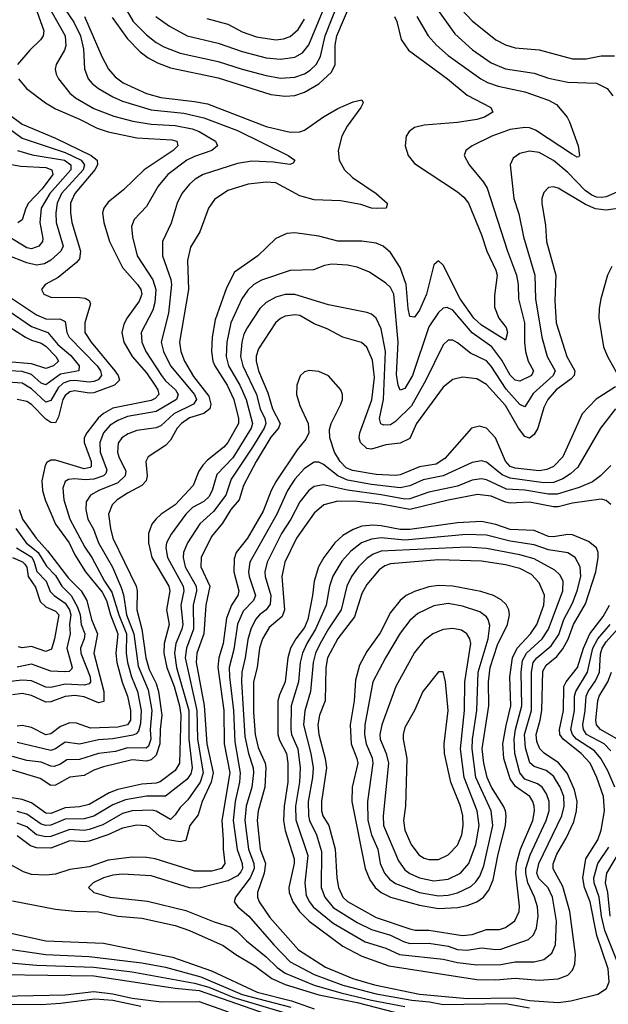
# Model space of a CAD drawing. Header units: inches. Extents: x 1305375 to 1407406, y 744550 to 841633.
# Tile 458 of 509: x 1395040 to 1397499, y 810922 to 815037. Entities that reach past the tile are written whole.
import ezdxf

# ---------------------------------------------------------------- set-up
doc = ezdxf.new("R2010")
doc.units = ezdxf.units.IN
doc.header["$MEASUREMENT"] = 0
doc.layers.add('B3891', color=7, linetype='Continuous')

msp = doc.modelspace()

# ---------------------------------------------------------------- linework, layer by layer
at = {"layer": 'B3891', "color": 5}
for points, elevation in [([(1394959.7, 815350), (1395051.1, 815251.1), (1395075.3, 815210), (1395089.2, 815170), (1395112.4, 815072.4), (1395140.5, 814990), (1395138.8, 814970), (1395127.3, 814952.7), (1395082.5, 814910), (1395031.1, 814850)], 1320), ([(1395193.3, 815133.3), (1395266.6, 815026.6), (1395293.8, 814970), (1395306.5, 814913.5), (1395311.3, 814831.3), (1395326.2, 814790), (1395342.5, 814770), (1395369.4, 814750), (1395430, 814714.1), (1395470, 814696.4), (1395590, 814660.1), (1395725.7, 814645.7), (1395810, 814626.6), (1395950, 814573.9), (1396162.3, 814470), (1396190.4, 814450), (1396182.5, 814437.5), (1396168.5, 814431.5), (1396100.9, 814440.9), (1396010, 814445.1), (1395950, 814435.6), (1395807.3, 814390), (1395773.5, 814370), (1395750.1, 814350), (1395717.2, 814310), (1395698.6, 814270), (1395673.6, 814186.4), (1395637, 814110), (1395637.3, 814050), (1395671.4, 813951.4), (1395674.1, 813930), (1395661.7, 813810), (1395631.3, 813690), (1395641, 813650), (1395670.3, 813590.3), (1395771, 813470), (1395778.4, 813450), (1395766.4, 813430), (1395684.6, 813390), (1395630, 813339.7), (1395610, 813331.9), (1395530, 813320.3), (1395493.7, 813306.3), (1395466.9, 813290), (1395452.2, 813267.8), (1395448.4, 813230), (1395453.8, 813210), (1395483.1, 813150), (1395481.5, 813130), (1395450, 813102), (1395370.9, 813070), (1395336.3, 813050), (1395318.1, 813021.9), (1395316.3, 812990), (1395325.2, 812950), (1395348.1, 812908.1), (1395369, 812850), (1395428.4, 812748.4), (1395464.3, 812664.3), (1395473.4, 812633.4), (1395486.5, 812550), (1395517.5, 812470), (1395535.8, 812335.8), (1395576.5, 812236.5), (1395591.7, 812150), (1395585.5, 812070), (1395588.2, 812030), (1395578.4, 812001.6), (1395567.9, 811992.1), (1395490, 811993.5), (1395441.1, 811978.9), (1395370, 811970.5), (1395290, 811944.6), (1395236.8, 811943.2), (1395210, 811925.1), (1395184.4, 811915.6), (1395170, 811917.2), (1395130, 811934.3), (1395070, 811941.5), (1395010, 811957.8)], 1360), ([(1395426.6, 815046.6), (1395490, 814956.3), (1395543.3, 814903.3), (1395577.3, 814877.3), (1395616.2, 814856.2), (1395670, 814835.6), (1395870, 814793.6), (1396090, 814724.3), (1396150, 814717.1), (1396190, 814720.6), (1396230, 814733.6), (1396290.4, 814769.6), (1396343, 814817), (1396358.5, 814850), (1396357.9, 814930), (1396364.8, 814970), (1396424.7, 815110)], 1420), ([(1395479.4, 815090), (1395514, 815030), (1395570, 814973.1), (1395610, 814941.9), (1395642.9, 814922.9), (1395710, 814897.6), (1395870, 814862.9), (1395970, 814829.7), (1396070, 814803.2), (1396130, 814793.2), (1396190, 814797), (1396230, 814810.5), (1396253.7, 814826.3), (1396278.5, 814850), (1396297.5, 814882.5), (1396316.5, 814970), (1396372, 815110)], 1440), ([(1395157.4, 815097.4), (1395229.7, 814970), (1395232.7, 814927.3), (1395227.3, 814910), (1395192.5, 814850), (1395188.6, 814830), (1395192.5, 814810), (1395202.5, 814790), (1395249.4, 814729.4), (1395273.5, 814710), (1395350, 814666), (1395433.4, 814633.4), (1395512.9, 814612.9), (1395590, 814600.2), (1395690, 814594.6), (1395760.2, 814580.2), (1395790, 814569.3), (1395858, 814530), (1395867.1, 814510), (1395843.2, 814490), (1395770, 814465.2), (1395738.6, 814450), (1395658.9, 814390), (1395618.8, 814341.2), (1395570, 814256.1), (1395518.5, 814201.5), (1395506.8, 814173.2), (1395510.8, 814130), (1395531.2, 814050), (1395597.1, 813950), (1395609.2, 813910), (1395605, 813854.9), (1395596.8, 813823.2), (1395547.2, 813730), (1395550.5, 813690), (1395567.2, 813650), (1395633, 813550), (1395650, 813527.7), (1395691.4, 813490), (1395702.1, 813470), (1395695, 813450), (1395610, 813399.8), (1395490, 813378.3), (1395450, 813362.6), (1395417.6, 813342.4), (1395390.1, 813310), (1395375.5, 813270), (1395376.9, 813230), (1395404.7, 813155.3), (1395399.6, 813140.4), (1395390, 813130), (1395350, 813116.6), (1395313.3, 813113.3), (1395270, 813118.8), (1395244, 813116), (1395230, 813106.4), (1395221.1, 813078.9), (1395224.2, 813030), (1395249, 812950), (1395311.9, 812831.9), (1395341.3, 812790), (1395393.9, 812690), (1395424.6, 812644.6), (1395454.1, 812550), (1395486, 812470), (1395485.6, 812390), (1395490.5, 812350), (1395507.3, 812290), (1395531.7, 812230), (1395547.5, 812150), (1395544.9, 812095.1), (1395537, 812063), (1395527.5, 812052.5), (1395513, 812047), (1395430, 812031.4), (1395370, 812027.2), (1395290, 812009.3), (1395230, 812017.3), (1395190, 811989.9), (1395170, 811982.6), (1395030, 812016.8)], 1340), ([(1395609.4, 815050), (1395665.6, 815010), (1395739.6, 814970), (1395870, 814938.9), (1395970, 814904.2), (1396070, 814877.5), (1396130, 814872), (1396190, 814880.3), (1396221.8, 814898.2), (1396247.7, 814932.3), (1396305.4, 815070)], 1460), ([(1396774.3, 815094.3), (1396858.2, 814978.2), (1396931.6, 814911.6), (1397010, 814856.8), (1397070, 814832), (1397190, 814812.9), (1397250, 814792.7), (1397330, 814776.1), (1397450, 814771.5), (1397494.6, 814750), (1397518.3, 814718.3)], 1460), ([(1396863.7, 815103.8), (1396930, 815032.5), (1397030, 814952.8), (1397070, 814932.2), (1397110, 814919.9), (1397210, 814910.6), (1397350, 814872.7), (1397406.5, 814873.5), (1397470, 814886.4), (1397525.9, 814885.9)], 1480), ([(1396606.5, 815050), (1396616.2, 815030), (1396634, 814954), (1396664.6, 814910), (1396827.5, 814790), (1396910, 814721.4), (1397008.7, 814670), (1397016.4, 814650), (1396982.6, 814630), (1396950, 814620.1), (1396870, 814607), (1396730, 814596.4), (1396690, 814587.1), (1396666.9, 814570), (1396655, 814550), (1396651, 814510), (1396662.9, 814470), (1396690, 814435.8), (1396870, 814318.1), (1396895.7, 814295.7), (1396915.1, 814270), (1396970, 814137.3), (1396992.2, 814070), (1397030.1, 813990), (1397035, 813970), (1397023.9, 813883.9), (1397024.6, 813835.4), (1397042.3, 813790), (1397073.3, 813750), (1397078.3, 813730), (1397070, 813698), (1396970, 813760.4), (1396937.3, 813790), (1396880.9, 813870), (1396810, 814010.7), (1396790, 814029.8), (1396770, 814013), (1396739.7, 813890), (1396710, 813823.2), (1396690, 813793.5), (1396670, 813797.2), (1396663.1, 813830), (1396654.7, 813930), (1396630, 814001.6), (1396590, 814063.8), (1396558.2, 814090), (1396530, 814102.8), (1396470, 814111.1), (1396370, 814112), (1396290, 814131.6), (1396190, 814145.6), (1396156.6, 814143.4), (1396110, 814122.4), (1396034.7, 814050), (1395937.5, 813982.5), (1395903.6, 813916.4), (1395857, 813783), (1395844.7, 813710), (1395841.8, 813650), (1395847.5, 813610), (1395855.5, 813590), (1395907.1, 813510), (1395935.2, 813450), (1395954.9, 813370), (1395954.2, 813350), (1395910.4, 813270), (1395893.6, 813250), (1395824.2, 813195.8), (1395804.7, 813175.3), (1395788.6, 813150), (1395764.7, 813090), (1395690, 813009.1), (1395630.9, 812970), (1395608.8, 812950), (1395591.6, 812928.4), (1395577.7, 812890), (1395579, 812850), (1395592.6, 812790), (1395663.3, 812670), (1395667.9, 812650), (1395653.8, 812570), (1395664.5, 812510), (1395644, 812430), (1395643.1, 812390), (1395655.1, 812330), (1395684.9, 812250), (1395707.8, 812170), (1395713.1, 812130), (1395708.4, 811930), (1395690, 811899), (1395627.7, 811852.3), (1395610, 811845.7), (1395550, 811841.9), (1395450, 811820.4), (1395414.6, 811805.4), (1395330, 811756.8), (1395290, 811747.4), (1395230, 811743.6), (1395170, 811719), (1395150, 811720.4), (1395090, 811763.7), (1395050, 811778), (1394990, 811787.3)], 1420), ([(1395311.1, 815050), (1395383, 814883), (1395410.7, 814830.7), (1395438.5, 814798.5), (1395472.6, 814772.6), (1395570, 814728.8), (1395630, 814712.1), (1395770, 814695.7), (1395824.9, 814684.9), (1396070, 814590.4), (1396170, 814566.9), (1396210, 814568.6), (1396230, 814575.1), (1396310, 814630.5), (1396370, 814665.7), (1396433.1, 814693.1), (1396470, 814702), (1396475.3, 814690), (1396465.8, 814670), (1396408.4, 814591.6), (1396386.5, 814550), (1396370.7, 814490), (1396374.5, 814450), (1396397, 814410), (1396430, 814377.6), (1396528.9, 814310), (1396575.3, 814270), (1396575.8, 814264.2), (1396571, 814250), (1396530, 814247.9), (1396510, 814249.9), (1396465.1, 814265.1), (1396380.3, 814280.3), (1396270, 814284.6), (1396210, 814301.2), (1396110, 814354.6), (1396070, 814357.7), (1395994.9, 814350), (1395910, 814322.7), (1395854.1, 814285.9), (1395829.4, 814250), (1395792.7, 814150), (1395754.2, 814085.8), (1395741.5, 814030), (1395744.8, 813910), (1395707.9, 813690), (1395714.1, 813650), (1395728.4, 813610), (1395766.3, 813546.3), (1395830, 813463.6), (1395839.4, 813430), (1395834.6, 813410), (1395810, 813391.5), (1395750, 813372.8), (1395715.6, 813350), (1395698.8, 813330), (1395670, 813279.9), (1395650, 813257.1), (1395576.5, 813210), (1395566.9, 813190), (1395572.4, 813130), (1395568.1, 813110), (1395550.3, 813089.7), (1395490, 813058.9), (1395446.8, 813030), (1395426.8, 813010), (1395411.5, 812970), (1395418.9, 812910), (1395429.4, 812870), (1395527.3, 812670), (1395530.8, 812650), (1395529, 812570), (1395551.1, 812490), (1395567.7, 812370), (1395581.6, 812321.6), (1395610, 812263), (1395619.7, 812230), (1395633.7, 812130), (1395626.4, 812070), (1395626.2, 812010), (1395610, 811963.4), (1395590, 811944), (1395570, 811938.8), (1395510, 811944.3), (1395390, 811915.2), (1395350, 811900.4), (1395310, 811878.9), (1395250, 811871.6), (1395190, 811838.6), (1395170, 811837), (1395125.7, 811865.7), (1395010, 811901.2)], 1380), ([(1396699.6, 815050), (1396747, 814970), (1396781.5, 814930), (1396830, 814887.3), (1396966.4, 814790), (1396994.8, 814774.8), (1397038.6, 814758.6), (1397150, 814735), (1397250, 814701), (1397282.4, 814682.4), (1397328, 814630), (1397337.8, 814610), (1397373.2, 814510), (1397379.1, 814470), (1397375.8, 814464.2), (1397370, 814462.9), (1397350, 814474), (1397195.3, 814575.3), (1397170, 814585.1), (1397150, 814586.9), (1397090, 814577.5), (1397012.8, 814550), (1396930.1, 814509.9), (1396904.6, 814490), (1396897.8, 814470), (1396917.8, 814430), (1396978.2, 814358.2), (1396992.8, 814332.8), (1397077.9, 814070), (1397115.3, 813970), (1397123.1, 813930), (1397124.7, 813870), (1397149.7, 813770), (1397148.7, 813690), (1397153.1, 813650), (1397165.3, 813610), (1397186.7, 813570), (1397178.7, 813550), (1397130, 813526.1), (1397110, 813530.4), (1397090, 813552), (1397054, 813614), (1397013.4, 813670), (1396930, 813728.4), (1396850, 813823), (1396826.2, 813833.8), (1396810, 813831.2), (1396790, 813812.9), (1396750, 813753), (1396681.5, 813550), (1396650, 813496.1), (1396630, 813488.5), (1396620.8, 813510), (1396614.5, 813554.5), (1396621.9, 813690), (1396602.8, 813890), (1396590, 813917.8), (1396570, 813936.3), (1396501.4, 813981.4), (1396450, 814002.2), (1396410, 814011.7), (1396344.4, 814015.6), (1396313, 814010), (1396267.8, 813992.2), (1396170, 813988.6), (1396050, 813948), (1396018.6, 813930), (1395993.8, 813906.2), (1395967.9, 813870), (1395922, 813770), (1395906.3, 813690), (1395902.7, 813630), (1395913, 813590), (1395959.7, 813510), (1395986, 813450), (1396013.2, 813350), (1396007.2, 813330), (1395930, 813206.6), (1395864.3, 813135.7), (1395844.1, 813070), (1395830, 813042.9), (1395810, 813024), (1395762.2, 812997.8), (1395734.7, 812970), (1395673.4, 812886.6), (1395654.1, 812850), (1395650.1, 812830), (1395657.9, 812790), (1395722.8, 812670), (1395725.7, 812650), (1395712.8, 812590), (1395721.1, 812510), (1395717.9, 812490), (1395692.6, 812430), (1395687.1, 812390), (1395695.5, 812330), (1395747, 812150), (1395746.9, 812030), (1395760.2, 811910), (1395754.8, 811885.2), (1395738.6, 811861.4), (1395650, 811791.8), (1395570, 811791.6), (1395482.8, 811777.2), (1395430, 811756), (1395350, 811707.9), (1395310, 811696.9), (1395230, 811695.4), (1395170, 811670.2), (1395150, 811669), (1395130, 811675.4), (1395070, 811716.7), (1395030, 811727.9)], 1440), ([(1395822, 815042), (1395910, 815018.6), (1395970, 814986.2), (1396030, 814965.8), (1396110, 814953.4), (1396142.8, 814957.2), (1396170, 814966.3), (1396203.5, 814996.5), (1396230, 815039.4)], 1480), ([(1395034.7, 814790), (1395069.3, 814750), (1395147.8, 814690), (1395190, 814664.2), (1395290, 814621.4), (1395363.7, 814583.7), (1395410, 814567.9), (1395530, 814543.7), (1395675.4, 814535.4), (1395696.2, 814530), (1395700.9, 814510), (1395680.8, 814490), (1395560.8, 814410), (1395473.8, 814326.1), (1395410, 814274.7), (1395392.4, 814250), (1395386.5, 814230), (1395392.1, 814190), (1395415.8, 814110), (1395470, 814000.9), (1395532.9, 813930), (1395545.8, 813910), (1395550.3, 813890.3), (1395539.9, 813860.1), (1395488.7, 813791.3), (1395475.3, 813764.7), (1395467.6, 813730), (1395475.7, 813690), (1395510.1, 813630), (1395570, 813561), (1395605.1, 813510), (1395617.4, 813490), (1395621.3, 813470), (1395606.7, 813453.3), (1395590, 813445.6), (1395430, 813414), (1395390, 813391.7), (1395367.9, 813372.1), (1395320.1, 813310), (1395310.1, 813289.9), (1395308.9, 813270), (1395338.8, 813190), (1395339.2, 813170), (1395334.6, 813165.4), (1395310, 813160.1), (1395190, 813195.6), (1395170, 813196.7), (1395154, 813186), (1395146.4, 813173.6), (1395132.4, 813110), (1395136, 813070), (1395146.3, 813030), (1395190, 812928.9), (1395246.7, 812850), (1395270, 812800.1), (1395315.1, 812730), (1395385.2, 812645.2), (1395403.4, 812610), (1395419.9, 812550), (1395450.2, 812470), (1395442.3, 812390), (1395446.5, 812350), (1395467.8, 812267.8), (1395490.8, 812210), (1395503.1, 812150), (1395502.5, 812110), (1395490, 812090.3), (1395450, 812079.7), (1395336.4, 812076.5), (1395277, 812097), (1395250, 812098.1), (1395210, 812083.4), (1395170, 812052.7), (1395150, 812048.6), (1395090, 812078.3), (1395050, 812087.4), (1395030, 812085)], 1320), ([(1394990, 814645.3), (1395050, 814599.9), (1395190, 814542.3), (1395338.4, 814470), (1395364.2, 814450), (1395365.3, 814430), (1395353.9, 814410), (1395270.4, 814310), (1395253, 814270), (1395251.8, 814230), (1395257.4, 814190), (1395294, 814070), (1395290, 814038.2), (1395278, 814022), (1395200.7, 813959.3), (1395147, 813930), (1395131.8, 813910), (1395141.7, 813890), (1395170, 813877.1), (1395290, 813876.6), (1395313.2, 813873.2), (1395330, 813862.8), (1395336.6, 813850), (1395312.2, 813770), (1395312.8, 813730), (1395338.3, 813690), (1395437.8, 813570), (1395451.9, 813550), (1395456.5, 813530), (1395435.9, 813510), (1395350, 813478.2), (1395330, 813476), (1395270, 813485.9), (1395250, 813481.7), (1395230, 813466.7), (1395220.2, 813450), (1395203, 813377), (1395190, 813352.6), (1395170, 813353.1), (1395150, 813367.1), (1395090, 813429.1), (1395070, 813441.6), (1395030.1, 813449.9)], 1280), ([(1394964.9, 814604.9), (1395050, 814541.3), (1395230, 814482.6), (1395297, 814450), (1395310.5, 814430), (1395305.8, 814410), (1395214.4, 814310), (1395196.6, 814270), (1395190.7, 814230), (1395192.8, 814190), (1395221.5, 814090), (1395211.6, 814070), (1395170, 814032.2), (1395143.3, 814016.7), (1395110, 814011.5), (1395070, 814021.3), (1394985.5, 814054.5)], 1260), ([(1395030.5, 814490.5), (1395092.3, 814472.3), (1395227, 814450), (1395253.3, 814430), (1395253.6, 814410), (1395166.3, 814310), (1395130.4, 814250), (1395123.7, 814190), (1395136.9, 814123.1), (1395135.6, 814110), (1395120.2, 814090), (1395090, 814079.9), (1395070, 814083.7), (1394950, 814155.6)], 1240), ([(1397570, 814330.8), (1397490, 814297.3), (1397470, 814293.4), (1397450, 814295.7), (1397430, 814303.4), (1397402.7, 814322.7), (1397330, 814398.1), (1397270, 814449), (1397210, 814481.8), (1397170, 814487.7), (1397130, 814477.3), (1397102.2, 814457.8), (1397089.4, 814430.6), (1397104.4, 814290), (1397125.3, 814225.3), (1397145, 814130), (1397192.1, 813970), (1397195.7, 813870), (1397221.6, 813710), (1397244.6, 813630), (1397277.2, 813570), (1397269.2, 813550), (1397185.9, 813474.1), (1397150, 813418.6), (1397130, 813428.2), (1397073.1, 813493.1), (1397010, 813589.4), (1396990, 813610.8), (1396923.9, 813643.9), (1396870, 813686.3), (1396850, 813697), (1396830, 813697.8), (1396810, 813678), (1396737.4, 813530), (1396677, 813423), (1396610, 813357.5), (1396590, 813344.5), (1396562.1, 813342.1), (1396548.5, 813348.5), (1396543.1, 813370), (1396560.2, 813450), (1396568.5, 813650), (1396550, 813745.7), (1396529, 813789), (1396510, 813805.7), (1396490, 813813.8), (1396330, 813844.9), (1396190, 813888.7), (1396150, 813888.7), (1396110, 813877.8), (1396070, 813854.8), (1396043.1, 813830), (1395990, 813749.8), (1395977.1, 813722.9), (1395968.2, 813690), (1395962.6, 813630), (1395971.8, 813590), (1396030, 813470), (1396045.5, 813410), (1396064.1, 813370), (1396067.9, 813350), (1396061.1, 813330), (1396012.7, 813250), (1395923.8, 813116.2), (1395901.7, 813050), (1395850, 812981.2), (1395792.4, 812930), (1395741, 812850), (1395724.2, 812810), (1395722.5, 812790), (1395731.2, 812750), (1395777.5, 812670), (1395778.3, 812650), (1395765.5, 812590), (1395766.9, 812490), (1395736.6, 812410), (1395731.8, 812370), (1395780.1, 812150), (1395783.7, 812030), (1395806.4, 811890), (1395793.6, 811850), (1395743.2, 811776.8), (1395710, 811744.7), (1395690, 811713.3), (1395670, 811694), (1395610, 811729.9), (1395593.8, 811733.8), (1395510.4, 811730), (1395470, 811719.4), (1395387.5, 811672.5), (1395330, 811652.6), (1395310, 811648.3), (1395250, 811652.5), (1395170, 811623.4), (1395150, 811622.3), (1395111, 811631), (1395070, 811663.5), (1395030, 811678.7)], 1460), ([(1394990, 814434.7), (1395044.8, 814424.8), (1395150, 814419.7), (1395173.9, 814410), (1395178.3, 814390), (1395134.4, 814330), (1395077.2, 814270), (1395065.6, 814250), (1395050, 814200.8), (1395031.8, 814188.2)], 1220), ([(1397570, 814252.1), (1397490, 814241.6), (1397446.1, 814246.1), (1397404.2, 814264.2), (1397290, 814333.4), (1397270, 814338.8), (1397250, 814335.3), (1397230, 814315.1), (1397222.1, 814290), (1397221.9, 814270), (1397236.5, 814176.5), (1397241, 814110), (1397280.3, 813970), (1397275.9, 813864.1), (1397281.4, 813770), (1397326.2, 813630), (1397359.6, 813570), (1397356.8, 813550), (1397343.9, 813536.1), (1397281.7, 813490), (1397246.3, 813450), (1397230, 813416.4), (1397205.6, 813330), (1397190, 813303), (1397170, 813288.1), (1397150, 813295.3), (1397124.4, 813330), (1397070, 813425.3), (1396990, 813512.6), (1396950, 813535.4), (1396890, 813542.4), (1396850, 813532.7), (1396810, 813501.9), (1396698, 813350), (1396670, 813287), (1396630, 813267.4), (1396570, 813259.9), (1396510, 813242.2), (1396490, 813245.3), (1396463.6, 813270), (1396459, 813290), (1396460.7, 813310), (1396511.1, 813448.9), (1396522.2, 813542.2), (1396514.5, 813614.5), (1396490, 813669), (1396467.7, 813687.7), (1396390, 813710.5), (1396324.7, 813744.7), (1396270, 813766.5), (1396210, 813801.1), (1396190, 813803.9), (1396150, 813797.8), (1396130, 813788.6), (1396108.3, 813770), (1396038.4, 813661.5), (1396028.8, 813631.2), (1396028.8, 813610), (1396037.8, 813570), (1396077.6, 813477.6), (1396097, 813410), (1396128.4, 813350), (1396121.7, 813330), (1396090, 813292), (1396027.5, 813190), (1395975.6, 813090), (1395956.8, 813030), (1395922.7, 812990), (1395887.7, 812932.3), (1395842.2, 812877.8), (1395798.1, 812790), (1395796.4, 812750), (1395835.1, 812670), (1395817.4, 812590), (1395809.6, 812470), (1395779.9, 812390), (1395777.5, 812350), (1395810.7, 812170.7), (1395822.7, 812010), (1395849, 811890), (1395839.9, 811850), (1395802.1, 811770), (1395785.9, 811714.1), (1395750.4, 811669.6), (1395733.9, 811606.1), (1395710, 811600.8), (1395650, 811611.2), (1395624.8, 811624.8), (1395582.4, 811662.4), (1395568.3, 811668.3), (1395530, 811670.9), (1395470, 811658.8), (1395409.1, 811630.9), (1395330, 811604.5), (1395310, 811600.6), (1395250, 811605.9), (1395170, 811574.1), (1395110, 811575.8), (1395084.9, 811584.9), (1395030, 811625.6)], 1480), ([(1397514.2, 814005.8), (1397495.8, 813970), (1397468.9, 813870), (1397461, 813830), (1397460.4, 813790), (1397479.2, 813670), (1397495.6, 813630), (1397540.9, 813550)], 1520), ([(1394998.2, 813878.2), (1395110, 813802.9), (1395150, 813786.4), (1395210, 813785), (1395230, 813775.9), (1395237.1, 813730), (1395246.9, 813710), (1395364.4, 813590), (1395378.1, 813570), (1395382.4, 813550), (1395367.7, 813532.3), (1395350, 813524.8), (1395330, 813522.7), (1395270, 813529.4), (1395250, 813528.3), (1395221.6, 813518.4), (1395200.9, 813499.1), (1395170, 813445.9), (1395150, 813438.8), (1395090, 813494.6), (1395050, 813517.3), (1394990, 813521.9)], 1260), ([(1394950.2, 813850.2), (1395090, 813755.4), (1395158.4, 813730), (1395200.2, 813680.2), (1395253.4, 813633.4), (1395289.3, 813590), (1395286.7, 813570), (1395210, 813555.3), (1395150, 813510.7), (1395130, 813517.3), (1395090, 813554.5), (1395050, 813567.1), (1394970, 813570.2)], 1240), ([(1394995.3, 813755.3), (1395064.8, 813710), (1395090, 813697.1), (1395130, 813685.6), (1395150, 813672.2), (1395191.6, 813630), (1395202.3, 813610), (1395181.6, 813590), (1395150, 813578.8), (1395090, 813598.8), (1394990, 813607)], 1220), ([(1397530, 813502.8), (1397448.8, 813451.2), (1397390.6, 813390), (1397309.5, 813210.5), (1397270, 813169.9), (1397243.3, 813156.7), (1397210, 813152.1), (1397110, 813162.1), (1397090, 813169.9), (1397070, 813192.2), (1397027.9, 813290), (1396990, 813330.4), (1396961.8, 813338.2), (1396928.1, 813330), (1396817, 813203), (1396780.8, 813179.2), (1396710, 813167.7), (1396630, 813134.8), (1396610, 813131.7), (1396530, 813136.2), (1396430, 813153.2), (1396404.7, 813164.7), (1396378.5, 813190), (1396355.3, 813230), (1396335.9, 813290), (1396335.2, 813324.8), (1396341.1, 813350), (1396382.6, 813430), (1396388.6, 813450), (1396389, 813470), (1396382.3, 813490), (1396330, 813548.6), (1396290, 813566.6), (1396249, 813571), (1396230, 813565), (1396212, 813548), (1396198.3, 813510), (1396197, 813470), (1396210, 813424.5), (1396245.9, 813350), (1396247.7, 813310), (1396235.5, 813284.5), (1396200.1, 813239.9), (1396111.1, 813108.9), (1396090.3, 813069.7), (1396056.8, 812983.2), (1395992.1, 812870), (1395945.3, 812810), (1395936.1, 812783.9), (1395934.6, 812730), (1395956.4, 812650), (1395951.8, 812630), (1395925.2, 812590), (1395904.1, 812536), (1395891, 812430), (1395872.6, 812370), (1395868.5, 812331.5), (1395892.8, 812150), (1395894.7, 812010), (1395917.5, 811890), (1395884.3, 811690), (1395891, 811610), (1395889.7, 811570), (1395897.9, 811510), (1395883.2, 811490), (1395841.2, 811478.8), (1395770, 811479.1), (1395605.7, 811530), (1395570, 811536.1), (1395510, 811537.5), (1395410, 811524.2), (1395330, 811497), (1395250, 811486.2), (1395190, 811465.4), (1395150, 811461.2), (1395090, 811465), (1395055.9, 811475.9), (1394990, 811511.4)], 1520), ([(1397530.1, 813410), (1397467.5, 813330), (1397372.5, 813167.5), (1397341.5, 813138.5), (1397310, 813117.6), (1397270, 813103.1), (1397230, 813100.8), (1397090, 813120.5), (1397055.5, 813135.5), (1396990, 813188.5), (1396970, 813193.1), (1396930, 813185.8), (1396810, 813130), (1396726.4, 813113.6), (1396670, 813089), (1396630, 813080.3), (1396510, 813094.5), (1396410, 813112.9), (1396369.4, 813130), (1396310, 813177.8), (1396290, 813188.3), (1396270, 813187.8), (1396230, 813161.1), (1396190, 813116.9), (1396158.6, 813070), (1396114.4, 812970), (1396001.1, 812770), (1395996.1, 812730), (1395998.5, 812710), (1396025.5, 812630), (1396017.6, 812610), (1395974.5, 812565.5), (1395950, 812510.7), (1395934.5, 812405.5), (1395915.7, 812330), (1395916.1, 812290), (1395933.9, 812150), (1395939.7, 812019.7), (1395961.1, 811890), (1395959.1, 811850), (1395941, 811770), (1395932, 811690), (1395948.5, 811568.5), (1395970, 811510), (1395970.8, 811490), (1395963.9, 811476.1), (1395950, 811459.1), (1395910, 811438.3), (1395790, 811407), (1395750, 811409.3), (1395590, 811459.5), (1395470, 811466.7), (1395430, 811461.5), (1395390.3, 811450), (1395346.7, 811430), (1395327, 811410), (1395350.3, 811390), (1395418.4, 811370), (1395573.8, 811353.8), (1395733.7, 811313.7), (1395853.1, 811266.9), (1395924.3, 811244.3), (1395948, 811228), (1395987.1, 811187.1), (1396070, 811120.8), (1396116.2, 811076.2), (1396150, 811052.3), (1396270, 811002.1), (1396381.3, 810970), (1396510, 810939.9), (1396650, 810913.6)], 1540), ([(1397510, 813173.3), (1397466.2, 813130), (1397433.7, 813106.3), (1397378.1, 813081.9), (1397285.8, 813054.2), (1397250, 813054.2), (1397150, 813070.6), (1397074.6, 813074.5), (1396990, 813114.5), (1396970, 813118.4), (1396930, 813112.7), (1396870, 813087.4), (1396750, 813062.2), (1396670, 813034.8), (1396650, 813032.7), (1396550, 813051.7), (1396410, 813070.2), (1396310, 813093.3), (1396270, 813086.7), (1396247.9, 813070), (1396210, 813021.6), (1396173.2, 812950), (1396134.2, 812890), (1396074.5, 812770), (1396064, 812730), (1396065.2, 812710), (1396089.2, 812630), (1396086, 812594), (1396070, 812571.3), (1396041.7, 812550), (1396024.9, 812530), (1396005.8, 812490), (1395993.1, 812446.9), (1395982.3, 812370), (1395967.9, 812310), (1395966.4, 812270), (1395981.5, 812041.5), (1395996.1, 811970), (1396016, 811910), (1396017.6, 811890), (1396010.1, 811830), (1395987, 811750), (1395980.5, 811690), (1395996.4, 811570), (1396017.9, 811510), (1396019.2, 811490), (1396003.1, 811450), (1395942.2, 811370), (1395936.9, 811350), (1395951.6, 811330), (1395996.9, 811290), (1396101.3, 811170), (1396170, 811099.1), (1396270, 811046.8), (1396390, 811002.3), (1396530, 810965.3), (1396679, 810939), (1396752.4, 810932.4), (1396810, 810921.7), (1397070, 810926.1), (1397170, 810907.3)], 1560), ([(1397510, 813010.8), (1397490, 813027), (1397470, 813033), (1397350, 813016), (1397290, 813000.7), (1397270, 813001), (1397170, 813020.5), (1397090, 813016.7), (1397070, 813020.1), (1397010, 813046.1), (1396953, 813053), (1396830, 813029.5), (1396670, 812990.6), (1396550, 813011.6), (1396450, 813023.1), (1396370, 813024.8), (1396310.7, 813009.3), (1396270, 812974.3), (1396196.9, 812870), (1396147.9, 812770), (1396136.1, 812710), (1396146.7, 812570), (1396136.5, 812543.5), (1396083.1, 812496.9), (1396055.2, 812450), (1396042.7, 812410), (1396032.2, 812330), (1396017.6, 812270), (1396017.5, 812142.5), (1396023.7, 812050), (1396036, 811996), (1396065.9, 811930), (1396069, 811910), (1396063.9, 811830), (1396036.5, 811730), (1396031.7, 811690), (1396045.5, 811570), (1396067.3, 811510), (1396062, 811470), (1396034.1, 811390), (1396034, 811370), (1396040.1, 811350), (1396085, 811285), (1396204.5, 811150), (1396317.7, 811077.7), (1396431.5, 811030), (1396522.9, 811002.9), (1396710, 810964.6), (1396910, 810946.9), (1397108.9, 810948.9), (1397170, 810937.4), (1397290, 810929.5), (1397343.4, 810936.6), (1397455.6, 810964.4), (1397491.9, 810988.1), (1397503.3, 811016.7), (1397498.8, 811070), (1397451, 811210), (1397423.8, 811350), (1397400, 811410), (1397392.5, 811450), (1397404.9, 811530), (1397455.4, 811610), (1397470.2, 811650), (1397484.1, 811730), (1397478.9, 811790), (1397452, 811870), (1397423.1, 811930), (1397386.3, 811970), (1397310.2, 812030), (1397297.3, 812050), (1397295.8, 812070), (1397312.5, 812150), (1397314.2, 812250), (1397323.1, 812270), (1397370.3, 812329.7), (1397396.3, 812410), (1397422.7, 812470), (1397477.7, 812542.3), (1397503.8, 812590)], 1580), ([(1395037.5, 812990), (1395051.5, 812950), (1395109.2, 812870), (1395157, 812817), (1395243.4, 812703.4), (1395296.9, 812650), (1395320.6, 812610), (1395340.7, 812530), (1395365.2, 812470), (1395350.3, 812390), (1395391.1, 812230), (1395391.7, 812188.3), (1395370, 812182.2), (1395310, 812207), (1395270, 812212.4), (1395230, 812208.9), (1395170, 812186.6), (1395150, 812184.5), (1395090, 812212.6), (1395050, 812220.7), (1395010, 812216)], 1280), ([(1395023.8, 812910), (1395067.6, 812850), (1395117.9, 812810), (1395152.5, 812752.5), (1395190, 812713.7), (1395216.2, 812670), (1395255.7, 812630), (1395282.3, 812582.3), (1395293.4, 812550), (1395297.4, 812510), (1395311.8, 812470), (1395309.1, 812450), (1395293.7, 812410), (1395295.5, 812390), (1395334.4, 812290), (1395335.4, 812270), (1395330, 812261.2), (1395310, 812256.4), (1395230, 812259.4), (1395170, 812246.8), (1395150, 812247.3), (1395090, 812273.9), (1395050, 812277.3), (1394989.4, 812269.4)], 1260), ([(1395026.8, 812830), (1395090.3, 812790.2), (1395100.9, 812770), (1395111.3, 812731.3), (1395150.6, 812690), (1395167.7, 812647.7), (1395184.9, 812630), (1395230, 812598.8), (1395248.8, 812570), (1395253.8, 812550), (1395247.7, 812510), (1395250.6, 812470), (1395236.9, 812410), (1395259.4, 812330), (1395256.8, 812323.2), (1395246.6, 812313.4), (1395228.8, 812311.2), (1395170, 812314.4), (1395090, 812343.3), (1395030, 812330.6)], 1240), ([(1395010, 812789.6), (1395051.3, 812771.3), (1395061.7, 812761.7), (1395069.5, 812749.5), (1395075.9, 812710), (1395106.1, 812666.1), (1395125.8, 812605.8), (1395150, 812582.8), (1395190, 812565.8), (1395203.6, 812550), (1395185.5, 812450), (1395173, 812407), (1395150, 812396.3), (1395090, 812417.8), (1395050, 812411.3), (1395035.7, 812415.7)], 1220), ([(1397526.3, 811830), (1397497.4, 811897.4), (1397468.8, 811950), (1397441.2, 811981.2), (1397366.6, 812030), (1397349.2, 812050), (1397342.9, 812070), (1397358, 812150), (1397358.8, 812210), (1397363.7, 812230), (1397412.9, 812310), (1397434.6, 812410), (1397455.4, 812450), (1397506.6, 812510)], 1560), ([(1397510, 811981.9), (1397482.7, 812010), (1397408.9, 812050), (1397395.2, 812070), (1397393, 812090), (1397402.8, 812150), (1397406.3, 812210), (1397415.1, 812230), (1397445.8, 812274.2), (1397462, 812310), (1397466.5, 812386.5), (1397473.7, 812410), (1397490, 812437.5), (1397537.7, 812490)], 1540), ([(1397532.7, 812032.7), (1397466.9, 812070), (1397449.9, 812090), (1397447.4, 812110), (1397455.1, 812190), (1397460.8, 812210), (1397497.8, 812270), (1397513, 812310)], 1520), ([(1397548.7, 811070), (1397484.8, 811230), (1397470.7, 811290), (1397460.7, 811370), (1397439.8, 811430), (1397438.6, 811450), (1397456.1, 811510), (1397501.2, 811578.8)], 1560), ([(1397507.6, 811290), (1397497.7, 811390), (1397488.3, 811430), (1397492.7, 811470), (1397550, 811566.9)], 1540), ([(1395010, 811353.9), (1395190, 811320.1), (1395270, 811311.3), (1395370, 811308.2), (1395450, 811291.1), (1395550, 811282.1), (1395690, 811252.1), (1395750, 811231.2), (1395890, 811168.3), (1395943.5, 811130), (1396023, 811083), (1396094.2, 811030), (1396150, 811005.1), (1396290, 810961.7), (1396450, 810929.5), (1396650, 810877.8)], 1520), ([(1394990, 811222.9), (1395150, 811186.9), (1395390, 811177.8), (1395678.9, 811118.9), (1395841.9, 811061.9), (1396032.2, 810972.2), (1396176.3, 810936.3), (1396270, 810903.6)], 1480), ([(1394930, 811162.5), (1395150, 811130.9), (1395330, 811122.5), (1395550, 811096), (1395650, 811076.9), (1395796.6, 811036.6), (1395970, 810963.1), (1396173.4, 810910)], 1460), ([(1394890, 811105.9), (1395110, 811085.1), (1395350, 811077.3), (1395510, 811058.4), (1395770, 811010.5), (1395830, 810993.7), (1395934.7, 810950), (1396150, 810886.5)], 1440), ([(1394770.8, 811049.2), (1395350, 811040.8), (1395689.3, 810989.3), (1395790, 810980.4), (1396130, 810861)], 1420), ([(1394963.3, 810956.7), (1395230, 810961.9), (1395350, 810975.5), (1395430, 810966.4), (1395510, 810947.5), (1395632.6, 810932.6), (1395790, 810933.8), (1395910.8, 810890)], 1380), ([(1394950, 810922.8), (1395130, 810921.7), (1395210, 810926.3), (1395354.6, 810945.4), (1395430, 810940), (1395546.3, 810913.7)], 1360)]:
    msp.add_lwpolyline(points, dxfattribs=dict(at, elevation=elevation))
for points, elevation in [([(1396970, 812940.1), (1396870, 812933.6), (1396670, 812905.9), (1396630, 812906.6), (1396550, 812922), (1396516, 812924), (1396470, 812919.8), (1396433.1, 812906.9), (1396390, 812881.3), (1396356.4, 812850), (1396311, 812790), (1396288.5, 812750), (1396270.1, 812690.1), (1396263.7, 812630), (1396244.1, 812530), (1396230, 812496.6), (1396194.5, 812450), (1396172.1, 812410), (1396159.9, 812370), (1396149.1, 812270), (1396125, 812215), (1396118.9, 812190), (1396119.1, 812050), (1396125.8, 812025.8), (1396154.6, 811970), (1396161.1, 811930), (1396161.1, 811850), (1396144.6, 811750), (1396142, 811690), (1396148.9, 811648.9), (1396186.6, 811530), (1396186.3, 811510), (1396164.3, 811410), (1396166.6, 811390), (1396181.7, 811350), (1396209.7, 811310), (1396249.8, 811269.8), (1396390, 811164.5), (1396470, 811122.9), (1396583, 811083), (1396950, 811025.8), (1397030, 811024.5), (1397110, 811031), (1397210, 811023.4), (1397290, 811029), (1397330, 811044.6), (1397350, 811065), (1397359.7, 811090), (1397361.8, 811130), (1397339.2, 811310), (1397310, 811413.9), (1397268.5, 811488.5), (1397269.6, 811509.6), (1397284.9, 811550), (1397323.7, 811616.3), (1397355.7, 811684.3), (1397366.9, 811730), (1397368.7, 811770), (1397358.6, 811818.6), (1397328, 811888), (1397291.5, 811931.5), (1397231.7, 811971.7), (1397212.8, 811990), (1397200.4, 812020.4), (1397197.8, 812050), (1397215.2, 812110), (1397221.7, 812150), (1397225.7, 812314.3), (1397240.1, 812339.9), (1397284.2, 812375.8), (1397310, 812407.6), (1397331.9, 812448.1), (1397353.5, 812510), (1397404.3, 812595.7), (1397447.9, 812730), (1397457.4, 812790), (1397457.1, 812810), (1397450, 812829.8), (1397416.9, 812856.9), (1397350, 812884), (1397330, 812884.9), (1397270, 812875.3), (1397250, 812877.2), (1397190, 812902.1), (1397090, 812906.1), (1397030, 812927.5)], 1620), ([(1396905.3, 812885.3), (1396650, 812862.5), (1396550, 812872.2), (1396510, 812866.6), (1396468.8, 812850), (1396423.7, 812816.3), (1396386.6, 812773.4), (1396348.6, 812711.4), (1396335.2, 812670), (1396320.1, 812590), (1396276.1, 812490), (1396239.5, 812430), (1396221.4, 812390), (1396212.4, 812350), (1396204.5, 812270), (1396174.5, 812170), (1396172.6, 812070), (1396176.2, 812050), (1396201.8, 811990), (1396211.9, 811910), (1396209.1, 811850), (1396192.1, 811750), (1396193.7, 811693.7), (1396244.6, 811544.6), (1396231.4, 811430), (1396237.4, 811377.4), (1396250.5, 811350), (1396266.9, 811330), (1396350, 811260.9), (1396483.2, 811183.2), (1396570, 811156.1), (1396626.7, 811130), (1396810, 811110.1), (1396870, 811096.7), (1396950, 811086.5), (1397050, 811088.2), (1397110, 811099), (1397190, 811100.3), (1397229.7, 811110), (1397264, 811136), (1397278.5, 811170), (1397282.6, 811270), (1397266.6, 811370), (1397248.2, 811408.2), (1397208.5, 811448.5), (1397201.3, 811470), (1397209.8, 811510.2), (1397305.9, 811710), (1397314.7, 811750), (1397313.3, 811790), (1397298.6, 811830), (1397270, 811875.6), (1397239.8, 811899.8), (1397190, 811916.3), (1397171.5, 811931.5), (1397153.5, 811993.5), (1397149.5, 812050), (1397178.7, 812150), (1397179.2, 812310), (1397185.3, 812350), (1397200.6, 812370), (1397260.3, 812419.7), (1397292.2, 812467.8), (1397313.9, 812530), (1397350, 812599.2), (1397369.9, 812650), (1397384.5, 812710), (1397381.2, 812750), (1397361.1, 812790), (1397330, 812809), (1397250, 812821.5), (1397190, 812841.8), (1397090, 812857.1), (1396990, 812882.5)], 1640), ([(1396910, 812832.7), (1396550, 812816), (1396516.9, 812803.1), (1396490, 812784.9), (1396455.5, 812750), (1396426.1, 812710), (1396406.7, 812670), (1396382.7, 812570), (1396330, 812491.9), (1396295.1, 812430), (1396276.4, 812390), (1396265.7, 812350), (1396255.2, 812230), (1396231.1, 812148.9), (1396225.9, 812090), (1396256.3, 811970), (1396265.9, 811910), (1396263.9, 811870), (1396245.9, 811770), (1396246.4, 811710), (1396251.3, 811690), (1396280.9, 811630), (1396301.4, 811561.4), (1396300.1, 811410), (1396314.5, 811370), (1396350, 811327.2), (1396450, 811263.8), (1396510, 811234.6), (1396590, 811210.6), (1396644, 811184), (1396670, 811176.7), (1396750, 811177.9), (1396830, 811165.5), (1396870, 811151.8), (1396910, 811148.9), (1396970, 811158.6), (1397030, 811150.5), (1397050, 811152.7), (1397166.5, 811193.5), (1397187.2, 811212.8), (1397199, 811241), (1397205.7, 811290), (1397203.6, 811330), (1397191.5, 811370), (1397163.1, 811430), (1397154.3, 811470), (1397154.8, 811490), (1397172.7, 811547.3), (1397240.2, 811690), (1397251.8, 811730), (1397252.6, 811770), (1397241.9, 811801.9), (1397223.1, 811830), (1397204, 811844), (1397150, 811863.5), (1397130, 811889.3), (1397109.2, 811970), (1397105.7, 812030), (1397111.2, 812070), (1397138.3, 812170), (1397134.9, 812310), (1397140.6, 812359.4), (1397157.4, 812390), (1397223.6, 812450), (1397249.6, 812490), (1397309.9, 812649.9), (1397311.5, 812690), (1397296.5, 812716.5), (1397276.4, 812736.5), (1397190, 812783.3), (1397130, 812800.5), (1396990, 812827.7)], 1660), ([(1396790, 812779.6), (1396590, 812763), (1396565.3, 812754.7), (1396541.6, 812738.4), (1396490, 812676.5), (1396470, 812638.8), (1396438.4, 812541.6), (1396370, 812451.5), (1396326.1, 812370), (1396319.9, 812330), (1396315.9, 812190), (1396292.8, 812130), (1396285.9, 812090), (1396290.4, 812050), (1396316.1, 811950), (1396321.9, 811910), (1396301, 811770), (1396300.7, 811730), (1396307, 811710), (1396332, 811670), (1396357.8, 811570), (1396365.3, 811450), (1396371.9, 811410), (1396390.5, 811370.5), (1396410, 811352), (1396530, 811285.4), (1396670, 811237.8), (1396692.6, 811232.6), (1396750, 811231.7), (1396890, 811209.7), (1396930, 811213.9), (1396990, 811235.4), (1397045.4, 811234.6), (1397070, 811242.7), (1397108.9, 811271.1), (1397126.5, 811310), (1397128.3, 811331.7), (1397113.2, 811470), (1397115.5, 811510), (1397132.6, 811570), (1397183.8, 811690), (1397191.4, 811730), (1397189.9, 811749.9), (1397184.1, 811770), (1397171.1, 811790), (1397112.2, 811832.2), (1397090, 811864.5), (1397063, 811950), (1397059, 812010), (1397072.3, 812087.7), (1397092.8, 812170), (1397088.6, 812290), (1397098.6, 812370), (1397119, 812410), (1397173.8, 812470), (1397200.4, 812510), (1397229.9, 812590), (1397232.6, 812632.6), (1397210, 812683.7), (1397178.3, 812718.3), (1397130, 812742.8), (1397070, 812758.2), (1396970, 812773.9)], 1680), ([(1396790, 812672.3), (1396750, 812666.2), (1396690, 812647.4), (1396654.8, 812630), (1396630, 812609.3), (1396590, 812559.9), (1396546, 812474), (1396490, 812396.8), (1396460.4, 812339.6), (1396443.4, 812276.6), (1396438.2, 812190), (1396420.4, 812090), (1396424.7, 812010), (1396449, 811950), (1396452.8, 811930), (1396429.8, 811830.2), (1396427.8, 811770), (1396483.5, 811490), (1396502.4, 811442.4), (1396525.5, 811410), (1396550.6, 811390), (1396589.8, 811369.8), (1396710, 811336.2), (1396790, 811322.3), (1396870, 811326.7), (1396910, 811334.9), (1396950, 811350.5), (1396977.9, 811370), (1397000.7, 811399.3), (1397018, 811442), (1397038.6, 811550), (1397070.5, 811670), (1397073.2, 811710), (1397069.3, 811730), (1397061.2, 811750), (1397011.2, 811830), (1396993.8, 811870), (1396979.7, 811930), (1396972.7, 811990), (1397000.2, 812170), (1396999, 812270), (1397005.7, 812330), (1397036.1, 812423.9), (1397078.1, 812510), (1397087.1, 812550), (1397084.2, 812570), (1397072.8, 812592.7), (1397051.8, 812611.8), (1397019.3, 812630), (1396966.9, 812646.9), (1396850.2, 812670.2)], 1720), ([(1396830, 812597.6), (1396770, 812587.8), (1396704.3, 812555.7), (1396670, 812526.1), (1396630, 812473), (1396568, 812370), (1396516.2, 812270), (1396482.4, 812090), (1396480.4, 812050), (1396487.5, 812010), (1396512.3, 811952.3), (1396515.3, 811930), (1396493.1, 811770), (1396494.5, 811690), (1396509.8, 811630), (1396535.9, 811570), (1396546.1, 811510), (1396564.8, 811470), (1396584.9, 811444.9), (1396610, 811426.4), (1396710, 811389.3), (1396790, 811375.6), (1396830, 811378.1), (1396870, 811387.4), (1396925.3, 811414.7), (1396946.1, 811433.9), (1396962.3, 811457.7), (1396978.7, 811501.3), (1397016.8, 811670), (1397009.6, 811730), (1396946.5, 811870), (1396930.4, 811990), (1396931.9, 812030), (1396950, 812150), (1396955.8, 812310), (1396997.9, 812450), (1397005.1, 812505.1), (1396998.1, 812530), (1396990, 812541.5), (1396962, 812562), (1396890, 812586.7)], 1740), ([(1396850, 812493.3), (1396810, 812488), (1396766, 812470), (1396730, 812442.9), (1396690, 812392.7), (1396611.2, 812250), (1396553.5, 812090), (1396544.8, 812050), (1396546.2, 812030), (1396572, 811970), (1396580.4, 811930), (1396558.7, 811710), (1396560.1, 811670), (1396622.2, 811522.2), (1396650, 811484.5), (1396670, 811468.9), (1396710, 811450.5), (1396770, 811438.1), (1396830, 811445.3), (1396882.5, 811470), (1396916.9, 811510), (1396946.3, 811590), (1396959.2, 811670), (1396951.1, 811730), (1396897.3, 811870), (1396882.5, 811990), (1396898.7, 812150), (1396899.4, 812270), (1396924.7, 812430), (1396920.2, 812450), (1396908.8, 812470), (1396885.4, 812485.4)], 1760), ([(1396810, 812312), (1396790, 812311.5), (1396724, 812230), (1396689.5, 812150), (1396650, 812078.5), (1396642, 812050), (1396642, 812030), (1396657.8, 811950), (1396651.7, 811750), (1396644.2, 811690), (1396649.2, 811650), (1396675.5, 811590), (1396707.4, 811547.4), (1396730, 811533.3), (1396750, 811527.2), (1396790, 811527.9), (1396830, 811546.9), (1396870, 811587.9), (1396887.8, 811630), (1396893.5, 811670), (1396891, 811710), (1396882.4, 811750), (1396841.1, 811850), (1396814.6, 811970), (1396813.3, 812010), (1396829.9, 812150), (1396819.8, 812270)], 1780)]:
    msp.add_lwpolyline(points, close=True, dxfattribs=dict(at, elevation=elevation))

doc.saveas('drawing.dxf')
